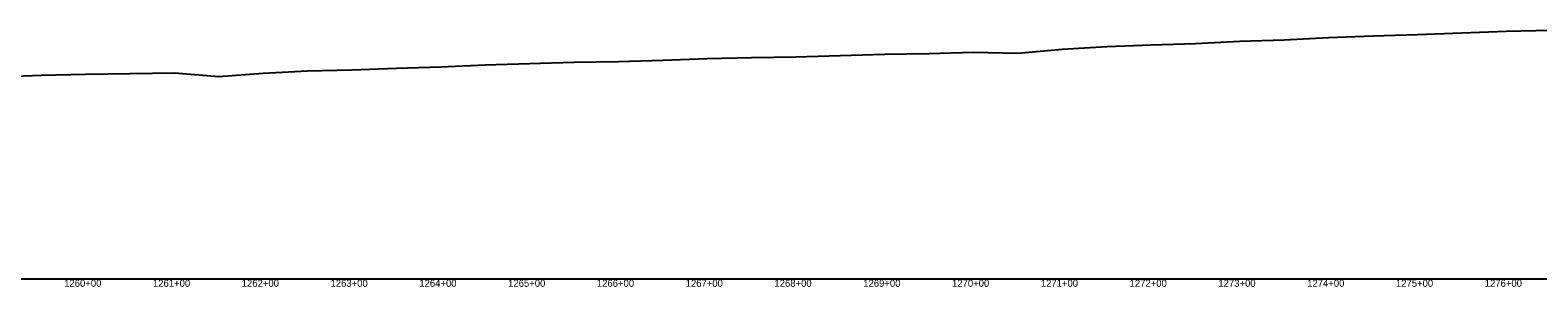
# Model space of a CAD drawing. Extents: x -3793 to 50787, y -1075 to 6138.
# Drawn here: x 11538 to 13236, y 4991 to 5281 of the extents above; entities that cross this region are included whole.
import ezdxf

# ---------------------------------------------------------------- set-up
doc = ezdxf.new("R2010")
doc.units = 0
for name, color, linetype in [('RD_DDB_Profile_EX', 7, 'Continuous'), ('RD_DDB_StaTX', 7, 'Continuous'), ('RD_GPK_Profile_Cell', 7, 'Continuous')]:
    doc.layers.add(name, color=color, linetype=linetype)

msp = doc.modelspace()

# ---------------------------------------------------------------- linework, layer by layer
at = {"layer": 'RD_DDB_Profile_EX'}
msp.add_lwpolyline([(11500, 5227.98057), (11550, 5229.719835), (11600, 5230.901715), (11650, 5231.513425), (11700, 5232.47784), (11750, 5228.38877), (11800, 5231.917595), (11850, 5234.64409), (11900, 5235.90481), (11950, 5237.836355), (12000, 5239.05322), (12050, 5241.442095), (12100, 5242.998415), (12150, 5244.496795), (12200, 5245.24918), (12250, 5246.81022), (12300, 5248.792665), (12350, 5249.940725), (12400, 5250.513205), (12450, 5252.050695), (12500, 5253.560915), (12550, 5254.2146), (12600, 5255.825195), (12650, 5254.818845), (12700, 5259.20641), (12750, 5262.148575), (12800, 5264.143365), (12850, 5265.70101), (12900, 5268.24004), (12950, 5269.81011), (13000, 5272.491455), (13050, 5274.313265), (13100, 5275.763), (13150, 5277.555975), (13200, 5279.44934), (13250, 5280.67878)], dxfattribs=at)
at = {"layer": 'RD_GPK_Profile_Cell'}
msp.add_line((1000, 5000), (44802.949908, 5000), dxfattribs=at)

# ---------------------------------------------------------------- texts
at = {"layer": 'RD_DDB_StaTX'}
for s, p in [('1260+00', (11575.795471, 4991)), ('1260+00', (11575.795471, 4991)), ('1261+00', (11675.795471, 4991)), ('1261+00', (11675.795471, 4991)), ('1262+00', (11775.795471, 4991)), ('1262+00', (11775.795471, 4991)), ('1263+00', (11875.795471, 4991)), ('1263+00', (11875.795471, 4991)), ('1264+00', (11975.795471, 4991)), ('1264+00', (11975.795471, 4991)), ('1265+00', (12075.795471, 4991)), ('1265+00', (12075.795471, 4991)), ('1266+00', (12175.795471, 4991)), ('1266+00', (12175.795471, 4991)), ('1267+00', (12275.795471, 4991)), ('1267+00', (12275.795471, 4991)), ('1268+00', (12375.795471, 4991)), ('1268+00', (12375.795471, 4991)), ('1269+00', (12475.795471, 4991)), ('1269+00', (12475.795471, 4991)), ('1270+00', (12575.795471, 4991)), ('1270+00', (12575.795471, 4991)), ('1271+00', (12675.795471, 4991)), ('1271+00', (12675.795471, 4991)), ('1272+00', (12775.795471, 4991)), ('1272+00', (12775.795471, 4991)), ('1273+00', (12875.795471, 4991)), ('1273+00', (12875.795471, 4991)), ('1274+00', (12975.795471, 4991)), ('1274+00', (12975.795471, 4991)), ('1275+00', (13075.795471, 4991)), ('1275+00', (13075.795471, 4991)), ('1276+00', (13175.795471, 4991)), ('1276+00', (13175.795471, 4991))]:
    msp.add_text(s, height=8, dxfattribs=at).set_placement(p)

doc.saveas('drawing.dxf')
